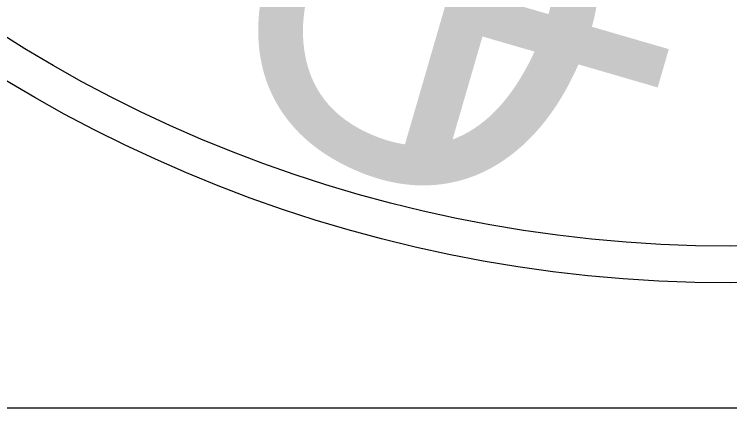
# Model space of a CAD drawing. Extents: x 2193008 to 2198143, y 1236112 to 1237864.
# Drawn here: x 2196072.887 to 2196075.24, y 1237123.036 to 1237124.329 of the extents above; entities that cross this region are included whole.
import ezdxf

# ---------------------------------------------------------------- set-up
doc = ezdxf.new("R2010")
doc.units = 0
doc.layers.add('great seal', color=7, linetype='Continuous')
doc.layers.add('SHT-BNDRY', color=7, linetype='Continuous')

msp = doc.modelspace()

# ---------------------------------------------------------------- linework, layer by layer
at = {"layer": 'great seal'}
for radius in [4.5988, 4.5988, 4.5988, 4.4778, 4.4778, 4.4778]:
    msp.add_circle((2196075.2433, 1237128.0451), radius, dxfattribs=at)
at = {"layer": 'SHT-BNDRY'}
msp.add_lwpolyline([(2195902.2095, 1237123.0362), (2196224.7095, 1237123.0362), (2196224.7095, 1237333.0362), (2195902.2095, 1237333.0362)], close=True, dxfattribs=at)

# ---------------------------------------------------------------- texts
at = {"layer": 'great seal'}
for s, rotation, p in [('O', 335.5075, (2196073.453, 1237124.0879)), ('O', 335.5075, (2196073.453, 1237124.0879)), ('O', 335.5075, (2196073.453, 1237124.0879)), ('F', 343.7959, (2196074.0311, 1237123.8777)), ('F', 343.7959, (2196074.0311, 1237123.8777)), ('F', 343.7959, (2196074.0311, 1237123.8777))]:
    msp.add_text(s, height=1.1695, rotation=rotation, dxfattribs=at).set_placement(p)

doc.saveas('drawing.dxf')
